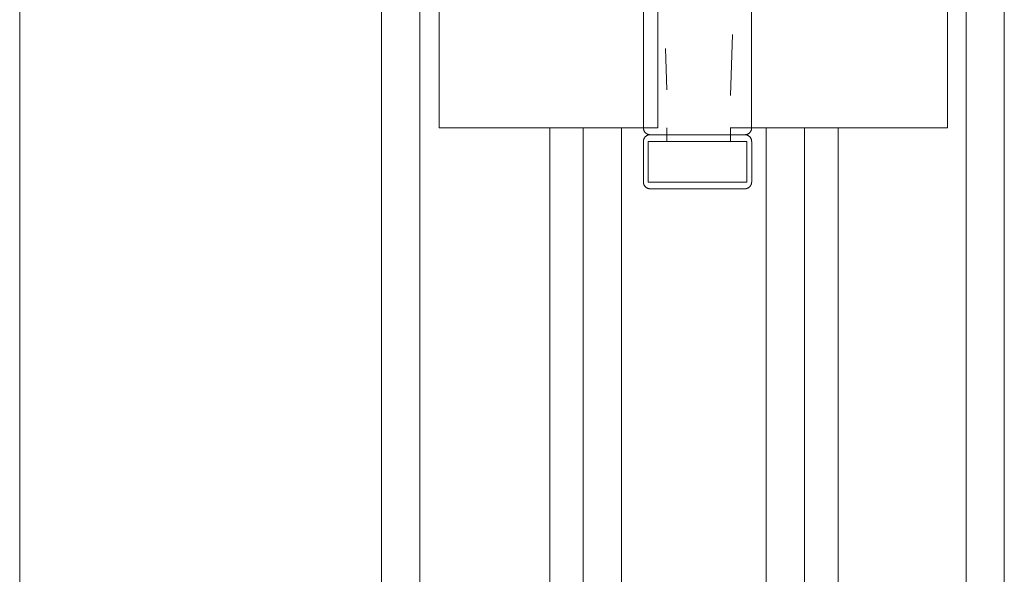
# Model space of a CAD drawing. Header units: inches. Extents: x 424 to 2043, y -237 to 445.
# Tile 739 of 965: x 862.3657 to 862.5113, y 213.2452 to 213.3272. Entities that reach past the tile are written whole.
import ezdxf

# ---------------------------------------------------------------- set-up
doc = ezdxf.new("R2010")
doc.units = ezdxf.units.IN
doc.header["$MEASUREMENT"] = 0
doc.layers.add('A-DOOR', color=31, linetype='Continuous', lineweight=9)

# ---------------------------------------------------------------- blocks, each defined once
blk = doc.blocks.new('5-panel_Bi-fold_external_door_10806 - Type 1-239811-Section 1')
at = {"layer": 'A-DOOR'}
for p, q in [((-114.52083, -0.189), (-114.52083, -2.95)), ((-114.46733, -0.189), (-114.46733, -2.95)), ((-114.46164, -0.189), (-114.46164, -2.95)), ((-114.38083, -2.95), (-114.38083, -0.189)), ((-114.3752, -0.189), (-114.3752, -2.95)), ((-114.4588, -1.786), (-114.4588, -1.688)), ((-114.42642, -1.688), (-114.42642, -1.786)), ((-114.38358, -1.688), (-114.38358, -1.786)), ((-114.42857, -1.763), (-114.42857, -1.786)), ((-114.41257, -1.786), (-114.41257, -1.763)), ((-114.41569, -1.78122), (-114.41539, -1.77221)), ((-114.4253, -1.77425), (-114.42509, -1.78038)), ((-114.45704, -1.786), (-114.4588, -1.786)), ((-114.45492, -1.786), (-114.45704, -1.786)), ((-114.44376, -1.786), (-114.45492, -1.786)), ((-114.44144, -1.786), (-114.44376, -1.786)), ((-114.44243, -1.786), (-114.44243, -2.74555)), ((-114.43912, -1.786), (-114.44144, -1.786)), ((-114.4375, -1.786), (-114.43912, -1.786)), ((-114.43182, -1.786), (-114.4375, -1.786)), ((-114.4375, -2.74604), (-114.4375, -1.786)), ((-114.42642, -1.786), (-114.43182, -1.786)), ((-114.43182, -1.786), (-114.43182, -2.74604)), ((-114.42509, -1.788), (-114.42509, -1.786)), ((-114.4104, -1.786), (-114.41575, -1.786)), ((-114.41569, -1.788), (-114.41569, -1.786)), ((-114.40476, -1.786), (-114.4104, -1.786)), ((-114.4104, -1.786), (-114.4104, -2.74604)), ((-114.40316, -1.786), (-114.40476, -1.786)), ((-114.40476, -1.786), (-114.40476, -2.74604)), ((-114.40085, -1.786), (-114.40316, -1.786)), ((-114.39853, -1.786), (-114.40085, -1.786)), ((-114.39979, -1.786), (-114.39979, -2.74555)), ((-114.38748, -1.786), (-114.39853, -1.786)), ((-114.38535, -1.786), (-114.38748, -1.786)), ((-114.38358, -1.786), (-114.38535, -1.786)), ((-114.42858, -1.788), (-114.42858, -1.794)), ((-114.42785, -1.788), (-114.41326, -1.788)), ((-114.42785, -1.788), (-114.42785, -1.794)), ((-114.42748, -1.788), (-114.42752, -1.788)), ((-114.4206, -1.787), (-114.42054, -1.787)), ((-114.42054, -1.787), (-114.4206, -1.787)), ((-114.41366, -1.788), (-114.41362, -1.788)), ((-114.41326, -1.794), (-114.41326, -1.788)), ((-114.41256, -1.794), (-114.41256, -1.788)), ((-114.41326, -1.794), (-114.42785, -1.794)), ((-114.42748, -1.794), (-114.42752, -1.794)), ((-114.41366, -1.794), (-114.41362, -1.794))]:
    blk.add_line(p, q, dxfattribs=at)
at = {"layer": 'A-DOOR', "flags": 128}
for points in [[(-114.42757, -1.787), (-114.42761, -1.787), (-114.42765, -1.787), (-114.42769, -1.78699), (-114.42773, -1.78699), (-114.42777, -1.78698), (-114.42781, -1.78697), (-114.42785, -1.78696), (-114.42789, -1.78695), (-114.42792, -1.78694), (-114.42796, -1.78692), (-114.428, -1.7869), (-114.42803, -1.78689), (-114.42807, -1.78687), (-114.4281, -1.78685), (-114.42814, -1.78683), (-114.42817, -1.7868), (-114.4282, -1.78678), (-114.42823, -1.78675), (-114.42826, -1.78672), (-114.42829, -1.7867), (-114.42832, -1.78667), (-114.42834, -1.78664), (-114.42837, -1.78661), (-114.42839, -1.78657), (-114.42841, -1.78654), (-114.42843, -1.78651), (-114.42845, -1.78647), (-114.42847, -1.78644), (-114.42849, -1.7864), (-114.4285, -1.78636), (-114.42852, -1.78632), (-114.42853, -1.78629), (-114.42854, -1.78625), (-114.42855, -1.78621), (-114.42856, -1.78617), (-114.42856, -1.78613), (-114.42857, -1.78609), (-114.42857, -1.78605), (-114.42857, -1.78601), (-114.42857, -1.786)], [(-114.41257, -1.786), (-114.41257, -1.78604), (-114.41257, -1.78608), (-114.41258, -1.78612), (-114.41258, -1.78616), (-114.41259, -1.7862), (-114.4126, -1.78624), (-114.41261, -1.78628), (-114.41262, -1.78631), (-114.41264, -1.78635), (-114.41265, -1.78639), (-114.41267, -1.78643), (-114.41268, -1.78646), (-114.4127, -1.7865), (-114.41272, -1.78653), (-114.41275, -1.78656), (-114.41277, -1.7866), (-114.41279, -1.78663), (-114.41282, -1.78666), (-114.41285, -1.78669), (-114.41287, -1.78672), (-114.4129, -1.78674), (-114.41293, -1.78677), (-114.41297, -1.7868), (-114.413, -1.78682), (-114.41303, -1.78684), (-114.41306, -1.78686), (-114.4131, -1.78688), (-114.41314, -1.7869), (-114.41317, -1.78692), (-114.41321, -1.78693), (-114.41325, -1.78695), (-114.41328, -1.78696), (-114.41332, -1.78697), (-114.41336, -1.78698), (-114.4134, -1.78699), (-114.41344, -1.78699), (-114.41348, -1.787), (-114.41352, -1.787), (-114.41356, -1.787), (-114.41357, -1.787)], [(-114.42857, -1.788), (-114.42857, -1.78796), (-114.42857, -1.78792), (-114.42856, -1.78788), (-114.42856, -1.78784), (-114.42855, -1.7878), (-114.42854, -1.78776), (-114.42853, -1.78772), (-114.42852, -1.78769), (-114.42851, -1.78765), (-114.42849, -1.78761), (-114.42848, -1.78757), (-114.42846, -1.78754), (-114.42844, -1.7875), (-114.42842, -1.78747), (-114.4284, -1.78744), (-114.42837, -1.7874), (-114.42835, -1.78737), (-114.42832, -1.78734), (-114.4283, -1.78731), (-114.42827, -1.78728), (-114.42824, -1.78726), (-114.42821, -1.78723), (-114.42818, -1.7872), (-114.42814, -1.78718), (-114.42811, -1.78716), (-114.42808, -1.78714), (-114.42804, -1.78712), (-114.42801, -1.7871), (-114.42797, -1.78708), (-114.42793, -1.78707), (-114.4279, -1.78705), (-114.42786, -1.78704), (-114.42782, -1.78703), (-114.42778, -1.78702), (-114.42774, -1.78701), (-114.4277, -1.78701), (-114.42766, -1.787), (-114.42762, -1.787), (-114.42758, -1.787), (-114.42757, -1.787)], [(-114.42054, -1.787), (-114.42082, -1.787), (-114.4211, -1.787), (-114.42138, -1.787), (-114.42166, -1.787), (-114.42193, -1.787), (-114.4222, -1.787), (-114.42248, -1.787), (-114.42274, -1.787), (-114.42301, -1.787), (-114.42327, -1.787), (-114.42352, -1.787), (-114.42378, -1.787), (-114.42402, -1.787), (-114.42426, -1.787), (-114.4245, -1.787), (-114.42473, -1.787), (-114.42495, -1.787), (-114.42516, -1.787), (-114.42537, -1.787), (-114.42557, -1.787), (-114.42576, -1.787), (-114.42595, -1.787), (-114.42612, -1.787), (-114.42629, -1.787), (-114.42644, -1.787), (-114.42659, -1.787), (-114.42673, -1.787), (-114.42686, -1.787), (-114.42698, -1.787), (-114.42708, -1.787), (-114.42718, -1.787), (-114.42727, -1.787), (-114.42734, -1.787), (-114.42741, -1.787), (-114.42746, -1.787), (-114.42751, -1.787), (-114.42754, -1.787), (-114.42756, -1.787), (-114.42757, -1.787)], [(-114.42757, -1.787), (-114.42757, -1.787), (-114.42755, -1.787), (-114.42752, -1.787), (-114.42748, -1.787), (-114.42743, -1.787), (-114.42737, -1.787), (-114.4273, -1.787), (-114.42722, -1.787), (-114.42712, -1.787), (-114.42702, -1.787), (-114.4269, -1.787), (-114.42678, -1.787), (-114.42665, -1.787), (-114.4265, -1.787), (-114.42635, -1.787), (-114.42619, -1.787), (-114.42601, -1.787), (-114.42583, -1.787), (-114.42564, -1.787), (-114.42545, -1.787), (-114.42524, -1.787), (-114.42503, -1.787), (-114.42481, -1.787), (-114.42459, -1.787), (-114.42435, -1.787), (-114.42411, -1.787), (-114.42387, -1.787), (-114.42362, -1.787), (-114.42337, -1.787), (-114.42311, -1.787), (-114.42284, -1.787), (-114.42258, -1.787), (-114.42231, -1.787), (-114.42204, -1.787), (-114.42176, -1.787), (-114.42148, -1.787), (-114.42121, -1.787), (-114.42093, -1.787), (-114.42065, -1.787), (-114.4206, -1.787)], [(-114.4206, -1.787), (-114.42088, -1.787), (-114.42116, -1.787), (-114.42144, -1.787), (-114.42172, -1.787), (-114.42199, -1.787), (-114.42227, -1.787), (-114.42254, -1.787), (-114.4228, -1.787), (-114.42307, -1.787), (-114.42333, -1.787), (-114.42358, -1.787), (-114.42383, -1.787), (-114.42408, -1.787), (-114.42432, -1.787), (-114.42455, -1.787), (-114.42478, -1.787), (-114.425, -1.787), (-114.42521, -1.787), (-114.42542, -1.787), (-114.42561, -1.787), (-114.4258, -1.787), (-114.42599, -1.787), (-114.42616, -1.787), (-114.42632, -1.787), (-114.42648, -1.787), (-114.42662, -1.787), (-114.42676, -1.787), (-114.42689, -1.787), (-114.427, -1.787), (-114.42711, -1.787), (-114.4272, -1.787), (-114.42729, -1.787), (-114.42736, -1.787), (-114.42742, -1.787), (-114.42747, -1.787), (-114.42752, -1.787), (-114.42754, -1.787), (-114.42756, -1.787), (-114.42757, -1.787)], [(-114.42757, -1.787), (-114.42757, -1.787), (-114.42755, -1.787), (-114.42752, -1.787), (-114.42748, -1.787), (-114.42743, -1.787), (-114.42737, -1.787), (-114.4273, -1.787), (-114.42722, -1.787), (-114.42712, -1.787), (-114.42702, -1.787), (-114.4269, -1.787), (-114.42678, -1.787), (-114.42665, -1.787), (-114.4265, -1.787), (-114.42635, -1.787), (-114.42619, -1.787), (-114.42601, -1.787), (-114.42583, -1.787), (-114.42564, -1.787), (-114.42545, -1.787), (-114.42524, -1.787), (-114.42503, -1.787), (-114.42481, -1.787), (-114.42459, -1.787), (-114.42435, -1.787), (-114.42411, -1.787), (-114.42387, -1.787), (-114.42362, -1.787), (-114.42337, -1.787), (-114.42311, -1.787), (-114.42284, -1.787), (-114.42258, -1.787), (-114.42231, -1.787), (-114.42204, -1.787), (-114.42176, -1.787), (-114.42148, -1.787), (-114.42121, -1.787), (-114.42093, -1.787), (-114.42065, -1.787), (-114.42054, -1.787)], [(-114.4206, -1.787), (-114.42032, -1.787), (-114.42004, -1.787), (-114.41976, -1.787), (-114.41949, -1.787), (-114.41921, -1.787), (-114.41894, -1.787), (-114.41867, -1.787), (-114.4184, -1.787), (-114.41813, -1.787), (-114.41787, -1.787), (-114.41762, -1.787), (-114.41737, -1.787), (-114.41712, -1.787), (-114.41688, -1.787), (-114.41664, -1.787), (-114.41642, -1.787), (-114.41619, -1.787), (-114.41598, -1.787), (-114.41577, -1.787), (-114.41557, -1.787), (-114.41538, -1.787), (-114.4152, -1.787), (-114.41502, -1.787), (-114.41485, -1.787), (-114.4147, -1.787), (-114.41455, -1.787), (-114.41441, -1.787), (-114.41428, -1.787), (-114.41417, -1.787), (-114.41406, -1.787), (-114.41396, -1.787), (-114.41387, -1.787), (-114.4138, -1.787), (-114.41373, -1.787), (-114.41368, -1.787), (-114.41363, -1.787), (-114.4136, -1.787), (-114.41358, -1.787), (-114.41357, -1.787)], [(-114.41357, -1.787), (-114.41358, -1.787), (-114.41359, -1.787), (-114.41362, -1.787), (-114.41366, -1.787), (-114.41371, -1.787), (-114.41377, -1.787), (-114.41384, -1.787), (-114.41393, -1.787), (-114.41402, -1.787), (-114.41412, -1.787), (-114.41424, -1.787), (-114.41436, -1.787), (-114.4145, -1.787), (-114.41464, -1.787), (-114.41479, -1.787), (-114.41496, -1.787), (-114.41513, -1.787), (-114.41531, -1.787), (-114.4155, -1.787), (-114.41569, -1.787), (-114.4159, -1.787), (-114.41611, -1.787), (-114.41633, -1.787), (-114.41656, -1.787), (-114.41679, -1.787), (-114.41703, -1.787), (-114.41727, -1.787), (-114.41752, -1.787), (-114.41778, -1.787), (-114.41803, -1.787), (-114.4183, -1.787), (-114.41856, -1.787), (-114.41883, -1.787), (-114.41911, -1.787), (-114.41938, -1.787), (-114.41966, -1.787), (-114.41994, -1.787), (-114.42022, -1.787), (-114.4205, -1.787), (-114.4206, -1.787)], [(-114.41357, -1.787), (-114.41358, -1.787), (-114.41359, -1.787), (-114.41362, -1.787), (-114.41366, -1.787), (-114.41371, -1.787), (-114.41377, -1.787), (-114.41384, -1.787), (-114.41393, -1.787), (-114.41402, -1.787), (-114.41412, -1.787), (-114.41424, -1.787), (-114.41436, -1.787), (-114.4145, -1.787), (-114.41464, -1.787), (-114.41479, -1.787), (-114.41496, -1.787), (-114.41513, -1.787), (-114.41531, -1.787), (-114.4155, -1.787), (-114.41569, -1.787), (-114.4159, -1.787), (-114.41611, -1.787), (-114.41633, -1.787), (-114.41656, -1.787), (-114.41679, -1.787), (-114.41703, -1.787), (-114.41727, -1.787), (-114.41752, -1.787), (-114.41778, -1.787), (-114.41803, -1.787), (-114.4183, -1.787), (-114.41856, -1.787), (-114.41883, -1.787), (-114.41911, -1.787), (-114.41938, -1.787), (-114.41966, -1.787), (-114.41994, -1.787), (-114.42022, -1.787), (-114.4205, -1.787), (-114.42054, -1.787)], [(-114.42054, -1.787), (-114.42026, -1.787), (-114.41998, -1.787), (-114.4197, -1.787), (-114.41942, -1.787), (-114.41915, -1.787), (-114.41888, -1.787), (-114.41861, -1.787), (-114.41834, -1.787), (-114.41808, -1.787), (-114.41782, -1.787), (-114.41756, -1.787), (-114.41731, -1.787), (-114.41707, -1.787), (-114.41683, -1.787), (-114.41659, -1.787), (-114.41637, -1.787), (-114.41615, -1.787), (-114.41593, -1.787), (-114.41573, -1.787), (-114.41553, -1.787), (-114.41534, -1.787), (-114.41516, -1.787), (-114.41498, -1.787), (-114.41482, -1.787), (-114.41466, -1.787), (-114.41452, -1.787), (-114.41438, -1.787), (-114.41426, -1.787), (-114.41414, -1.787), (-114.41404, -1.787), (-114.41394, -1.787), (-114.41386, -1.787), (-114.41378, -1.787), (-114.41372, -1.787), (-114.41367, -1.787), (-114.41363, -1.787), (-114.4136, -1.787), (-114.41358, -1.787), (-114.41357, -1.787)], [(-114.41357, -1.787), (-114.41353, -1.787), (-114.41349, -1.787), (-114.41345, -1.78701), (-114.41341, -1.78701), (-114.41337, -1.78702), (-114.41333, -1.78703), (-114.41329, -1.78704), (-114.41326, -1.78705), (-114.41322, -1.78706), (-114.41318, -1.78708), (-114.41315, -1.7871), (-114.41311, -1.78711), (-114.41307, -1.78713), (-114.41304, -1.78715), (-114.41301, -1.78717), (-114.41297, -1.7872), (-114.41294, -1.78722), (-114.41291, -1.78725), (-114.41288, -1.78728), (-114.41285, -1.7873), (-114.41283, -1.78733), (-114.4128, -1.78736), (-114.41278, -1.78739), (-114.41275, -1.78743), (-114.41273, -1.78746), (-114.41271, -1.78749), (-114.41269, -1.78753), (-114.41267, -1.78756), (-114.41265, -1.7876), (-114.41264, -1.78764), (-114.41263, -1.78768), (-114.41261, -1.78771), (-114.4126, -1.78775), (-114.41259, -1.78779), (-114.41259, -1.78783), (-114.41258, -1.78787), (-114.41258, -1.78791), (-114.41257, -1.78795), (-114.41257, -1.78799), (-114.41257, -1.788)], [(-114.42757, -1.795), (-114.42761, -1.795), (-114.42765, -1.795), (-114.42769, -1.79499), (-114.42773, -1.79499), (-114.42777, -1.79498), (-114.42781, -1.79497), (-114.42785, -1.79496), (-114.42789, -1.79495), (-114.42792, -1.79494), (-114.42796, -1.79492), (-114.428, -1.7949), (-114.42803, -1.79489), (-114.42807, -1.79487), (-114.4281, -1.79485), (-114.42814, -1.79483), (-114.42817, -1.7948), (-114.4282, -1.79478), (-114.42823, -1.79475), (-114.42826, -1.79472), (-114.42829, -1.7947), (-114.42832, -1.79467), (-114.42834, -1.79464), (-114.42837, -1.79461), (-114.42839, -1.79457), (-114.42841, -1.79454), (-114.42843, -1.79451), (-114.42845, -1.79447), (-114.42847, -1.79444), (-114.42849, -1.7944), (-114.4285, -1.79436), (-114.42852, -1.79432), (-114.42853, -1.79429), (-114.42854, -1.79425), (-114.42855, -1.79421), (-114.42856, -1.79417), (-114.42856, -1.79413), (-114.42857, -1.79409), (-114.42857, -1.79405), (-114.42857, -1.79401), (-114.42857, -1.794)], [(-114.41257, -1.794), (-114.41257, -1.79404), (-114.41257, -1.79408), (-114.41258, -1.79412), (-114.41258, -1.79416), (-114.41259, -1.7942), (-114.4126, -1.79424), (-114.41261, -1.79428), (-114.41262, -1.79431), (-114.41264, -1.79435), (-114.41265, -1.79439), (-114.41267, -1.79443), (-114.41268, -1.79446), (-114.4127, -1.7945), (-114.41272, -1.79453), (-114.41275, -1.79456), (-114.41277, -1.7946), (-114.41279, -1.79463), (-114.41282, -1.79466), (-114.41285, -1.79469), (-114.41287, -1.79472), (-114.4129, -1.79474), (-114.41293, -1.79477), (-114.41297, -1.7948), (-114.413, -1.79482), (-114.41303, -1.79484), (-114.41306, -1.79486), (-114.4131, -1.79488), (-114.41314, -1.7949), (-114.41317, -1.79492), (-114.41321, -1.79493), (-114.41325, -1.79495), (-114.41328, -1.79496), (-114.41332, -1.79497), (-114.41336, -1.79498), (-114.4134, -1.79499), (-114.41344, -1.79499), (-114.41348, -1.795), (-114.41352, -1.795), (-114.41356, -1.795), (-114.41357, -1.795)], [(-114.42054, -1.795), (-114.42082, -1.795), (-114.4211, -1.795), (-114.42138, -1.795), (-114.42166, -1.795), (-114.42193, -1.795), (-114.4222, -1.795), (-114.42248, -1.795), (-114.42274, -1.795), (-114.42301, -1.795), (-114.42327, -1.795), (-114.42352, -1.795), (-114.42378, -1.795), (-114.42402, -1.795), (-114.42426, -1.795), (-114.4245, -1.795), (-114.42473, -1.795), (-114.42495, -1.795), (-114.42516, -1.795), (-114.42537, -1.795), (-114.42557, -1.795), (-114.42576, -1.795), (-114.42595, -1.795), (-114.42612, -1.795), (-114.42629, -1.795), (-114.42644, -1.795), (-114.42659, -1.795), (-114.42673, -1.795), (-114.42686, -1.795), (-114.42698, -1.795), (-114.42708, -1.795), (-114.42718, -1.795), (-114.42727, -1.795), (-114.42734, -1.795), (-114.42741, -1.795), (-114.42746, -1.795), (-114.42751, -1.795), (-114.42754, -1.795), (-114.42756, -1.795), (-114.42757, -1.795)], [(-114.42757, -1.795), (-114.42757, -1.795), (-114.42755, -1.795), (-114.42752, -1.795), (-114.42748, -1.795), (-114.42743, -1.795), (-114.42737, -1.795), (-114.4273, -1.795), (-114.42722, -1.795), (-114.42712, -1.795), (-114.42702, -1.795), (-114.4269, -1.795), (-114.42678, -1.795), (-114.42665, -1.795), (-114.4265, -1.795), (-114.42635, -1.795), (-114.42619, -1.795), (-114.42601, -1.795), (-114.42583, -1.795), (-114.42564, -1.795), (-114.42545, -1.795), (-114.42524, -1.795), (-114.42503, -1.795), (-114.42481, -1.795), (-114.42459, -1.795), (-114.42435, -1.795), (-114.42411, -1.795), (-114.42387, -1.795), (-114.42362, -1.795), (-114.42337, -1.795), (-114.42311, -1.795), (-114.42284, -1.795), (-114.42258, -1.795), (-114.42231, -1.795), (-114.42204, -1.795), (-114.42176, -1.795), (-114.42148, -1.795), (-114.42121, -1.795), (-114.42093, -1.795), (-114.42065, -1.795), (-114.4206, -1.795)], [(-114.4206, -1.795), (-114.42032, -1.795), (-114.42004, -1.795), (-114.41976, -1.795), (-114.41949, -1.795), (-114.41921, -1.795), (-114.41894, -1.795), (-114.41867, -1.795), (-114.4184, -1.795), (-114.41813, -1.795), (-114.41787, -1.795), (-114.41762, -1.795), (-114.41737, -1.795), (-114.41712, -1.795), (-114.41688, -1.795), (-114.41664, -1.795), (-114.41642, -1.795), (-114.41619, -1.795), (-114.41598, -1.795), (-114.41577, -1.795), (-114.41557, -1.795), (-114.41538, -1.795), (-114.4152, -1.795), (-114.41502, -1.795), (-114.41485, -1.795), (-114.4147, -1.795), (-114.41455, -1.795), (-114.41441, -1.795), (-114.41428, -1.795), (-114.41417, -1.795), (-114.41406, -1.795), (-114.41396, -1.795), (-114.41387, -1.795), (-114.4138, -1.795), (-114.41373, -1.795), (-114.41368, -1.795), (-114.41363, -1.795), (-114.4136, -1.795), (-114.41358, -1.795), (-114.41357, -1.795)], [(-114.41357, -1.795), (-114.41358, -1.795), (-114.41359, -1.795), (-114.41362, -1.795), (-114.41366, -1.795), (-114.41371, -1.795), (-114.41377, -1.795), (-114.41384, -1.795), (-114.41393, -1.795), (-114.41402, -1.795), (-114.41412, -1.795), (-114.41424, -1.795), (-114.41436, -1.795), (-114.4145, -1.795), (-114.41464, -1.795), (-114.41479, -1.795), (-114.41496, -1.795), (-114.41513, -1.795), (-114.41531, -1.795), (-114.4155, -1.795), (-114.41569, -1.795), (-114.4159, -1.795), (-114.41611, -1.795), (-114.41633, -1.795), (-114.41656, -1.795), (-114.41679, -1.795), (-114.41703, -1.795), (-114.41727, -1.795), (-114.41752, -1.795), (-114.41778, -1.795), (-114.41803, -1.795), (-114.4183, -1.795), (-114.41856, -1.795), (-114.41883, -1.795), (-114.41911, -1.795), (-114.41938, -1.795), (-114.41966, -1.795), (-114.41994, -1.795), (-114.42022, -1.795), (-114.4205, -1.795), (-114.42054, -1.795)]]:
    blk.add_lwpolyline(points, dxfattribs=at)

msp = doc.modelspace()

# ---------------------------------------------------------------- block references
at = {"layer": 'A-DOOR'}
msp.add_blockref('5-panel_Bi-fold_external_door_10806 - Type 1-239811-Section 1', (976.88654, 215.09721), dxfattribs=at)

doc.saveas('drawing.dxf')
